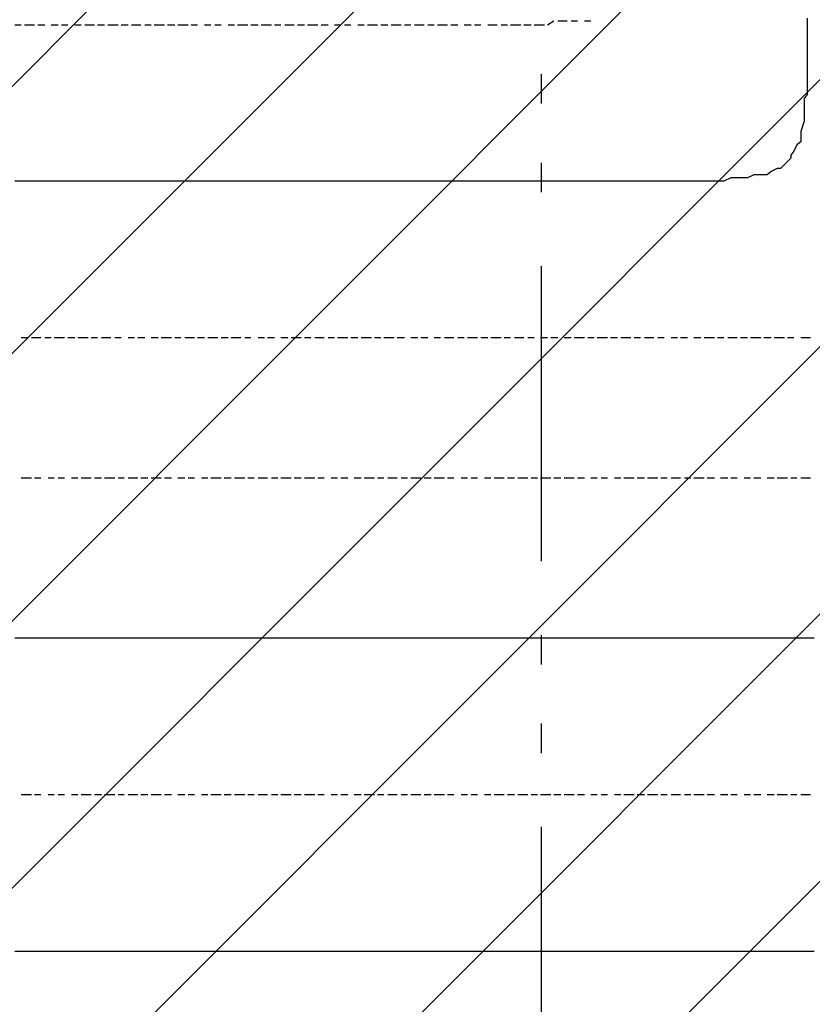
# Model space of a CAD drawing. Extents: x 997 to 109698, y 921 to 94021.
# Tile 624 of 656: x 31035 to 32042, y 48772 to 50023. Entities that reach past the tile are written whole.
import ezdxf

# ---------------------------------------------------------------- set-up
doc = ezdxf.new("R2010")
doc.units = 0
doc.header["$MEASUREMENT"] = 0
for name, color, linetype in [('12', 7, 'CONTINUOUS'), ('28', 7, 'CONTINUOUS'), ('40', 7, 'CONTINUOUS')]:
    doc.layers.add(name, color=color, linetype=linetype)

msp = doc.modelspace()

# ---------------------------------------------------------------- linework, layer by layer
at = {"layer": '12', "color": 1}
for p, q in [((31036.630503, 50015.563401), (31028.630503, 50015.563401)), ((31053.630503, 50015.563401), (31040.630503, 50015.563401)), ((31066.630503, 50015.563401), (31057.630503, 50015.563401)), ((31083.630503, 50015.563401), (31074.630503, 50015.563401)), ((31095.630503, 50015.563401), (31087.630503, 50015.563401)), ((31112.630503, 50015.563401), (31104.630503, 50015.563401)), ((31129.630503, 50015.563401), (31117.630503, 50015.563401)), ((31142.630503, 50015.563401), (31133.630503, 50015.563401)), ((31159.630503, 50015.563401), (31146.630503, 50015.563401)), ((31172.630503, 50015.563401), (31163.630503, 50015.563401)), ((31188.630503, 50015.563401), (31176.630503, 50015.563401)), ((31201.630503, 50015.563401), (31193.630503, 50015.563401)), ((31218.630503, 50015.563401), (31205.630503, 50015.563401)), ((31231.630503, 50015.563401), (31222.630503, 50015.563401)), ((31248.630503, 50015.563401), (31235.630503, 50015.563401)), ((31260.630503, 50015.563401), (31252.630503, 50015.563401)), ((31277.630503, 50015.563401), (31269.630503, 50015.563401)), ((31290.630503, 50015.563401), (31282.630503, 50015.563401)), ((31307.630503, 50015.563401), (31299.630503, 50015.563401)), ((31324.630503, 50015.563401), (31311.630503, 50015.563401)), ((31337.630503, 50015.563401), (31328.630503, 50015.563401)), ((31354.630503, 50015.563401), (31341.630503, 50015.563401)), ((31366.630503, 50015.563401), (31358.630503, 50015.563401)), ((31383.630503, 50015.563401), (31371.630503, 50015.563401)), ((31396.630503, 50015.563401), (31387.630503, 50015.563401)), ((31413.630503, 50015.563401), (31400.630503, 50015.563401)), ((31426.630503, 50015.563401), (31417.630503, 50015.563401)), ((31442.630503, 50015.563401), (31434.630503, 50015.563401)), ((31455.630503, 50015.563401), (31447.630503, 50015.563401)), ((31472.630503, 50015.563401), (31464.630503, 50015.563401)), ((31489.630503, 50015.563401), (31476.630503, 50015.563401)), ((31502.630503, 50015.563401), (31493.630503, 50015.563401)), ((31519.630503, 50015.563401), (31506.630503, 50015.563401)), ((31531.630503, 50015.563401), (31523.630503, 50015.563401)), ((31548.630503, 50015.563401), (31536.630503, 50015.563401)), ((31561.630503, 50015.563401), (31553.630503, 50015.563401)), ((31578.630503, 50015.563401), (31565.630503, 50015.563401)), ((31591.630503, 50015.563401), (31582.630503, 50015.563401)), ((31608.630503, 50015.563401), (31599.630503, 50015.563401)), ((31620.630503, 50015.563401), (31612.630503, 50015.563401)), ((31633.630503, 50015.563401), (31629.630503, 50015.563401)), ((31641.630503, 50015.563401), (31633.630503, 50015.563401)), ((31654.630503, 50015.563401), (31646.630503, 50015.563401)), ((31671.630503, 50015.563401), (31658.630503, 50015.563401)), ((31684.630503, 50015.563401), (31675.630503, 50015.563401)), ((31701.630503, 50015.563401), (31688.630503, 50015.563401)), ((31713.630503, 50020.563401), (31705.630503, 50015.563401)), ((31730.630503, 50020.563401), (31718.630503, 50020.563401)), ((31743.630503, 50020.563401), (31735.630503, 50020.563401)), ((31760.630503, 50020.563401), (31752.630503, 50020.563401)), ((31045.630503, 49618.563401), (31036.630503, 49618.563401)), ((31061.630503, 49618.563401), (31049.630503, 49618.563401)), ((31074.630503, 49618.563401), (31066.630503, 49618.563401)), ((31091.630503, 49618.563401), (31078.630503, 49618.563401)), ((31104.630503, 49618.563401), (31095.630503, 49618.563401)), ((31121.630503, 49618.563401), (31108.630503, 49618.563401)), ((31133.630503, 49618.563401), (31125.630503, 49618.563401)), ((31150.630503, 49618.563401), (31138.630503, 49618.563401)), ((31163.630503, 49618.563401), (31155.630503, 49618.563401)), ((31180.630503, 49618.563401), (31172.630503, 49618.563401)), ((31193.630503, 49618.563401), (31184.630503, 49618.563401)), ((31210.630503, 49618.563401), (31201.630503, 49618.563401)), ((31227.630503, 49618.563401), (31214.630503, 49618.563401)), ((31239.630503, 49618.563401), (31231.630503, 49618.563401)), ((31256.630503, 49618.563401), (31244.630503, 49618.563401)), ((31269.630503, 49618.563401), (31260.630503, 49618.563401)), ((31286.630503, 49618.563401), (31273.630503, 49618.563401)), ((31299.630503, 49618.563401), (31290.630503, 49618.563401)), ((31315.630503, 49618.563401), (31303.630503, 49618.563401)), ((31328.630503, 49618.563401), (31320.630503, 49618.563401)), ((31345.630503, 49618.563401), (31337.630503, 49618.563401)), ((31358.630503, 49618.563401), (31349.630503, 49618.563401)), ((31375.630503, 49618.563401), (31366.630503, 49618.563401)), ((31392.630503, 49618.563401), (31379.630503, 49618.563401)), ((31404.630503, 49618.563401), (31396.630503, 49618.563401)), ((31421.630503, 49618.563401), (31409.630503, 49618.563401)), ((31434.630503, 49618.563401), (31426.630503, 49618.563401)), ((31451.630503, 49618.563401), (31438.630503, 49618.563401)), ((31464.630503, 49618.563401), (31455.630503, 49618.563401)), ((31481.630503, 49618.563401), (31468.630503, 49618.563401)), ((31493.630503, 49618.563401), (31485.630503, 49618.563401)), ((31510.630503, 49618.563401), (31497.630503, 49618.563401)), ((31523.630503, 49618.563401), (31514.630503, 49618.563401)), ((31540.630503, 49618.563401), (31531.630503, 49618.563401)), ((31553.630503, 49618.563401), (31544.630503, 49618.563401)), ((31569.630503, 49618.563401), (31561.630503, 49618.563401)), ((31586.630503, 49618.563401), (31574.630503, 49618.563401)), ((31599.630503, 49618.563401), (31591.630503, 49618.563401)), ((31616.630503, 49618.563401), (31603.630503, 49618.563401)), ((31629.630503, 49618.563401), (31620.630503, 49618.563401)), ((31646.630503, 49618.563401), (31633.630503, 49618.563401)), ((31658.630503, 49618.563401), (31650.630503, 49618.563401)), ((31675.630503, 49618.563401), (31663.630503, 49618.563401)), ((31688.630503, 49618.563401), (31680.630503, 49618.563401)), ((31705.630503, 49618.563401), (31696.630503, 49618.563401)), ((31718.630503, 49618.563401), (31709.630503, 49618.563401)), ((31735.630503, 49618.563401), (31726.630503, 49618.563401)), ((31752.630503, 49618.563401), (31739.630503, 49618.563401)), ((31764.630503, 49618.563401), (31756.630503, 49618.563401)), ((31781.630503, 49618.563401), (31768.630503, 49618.563401)), ((31794.630503, 49618.563401), (31785.630503, 49618.563401)), ((31811.630503, 49618.563401), (31798.630503, 49618.563401)), ((31823.630503, 49618.563401), (31815.630503, 49618.563401)), ((31840.630503, 49618.563401), (31828.630503, 49618.563401)), ((31853.630503, 49618.563401), (31845.630503, 49618.563401)), ((31870.630503, 49618.563401), (31862.630503, 49618.563401)), ((31883.630503, 49618.563401), (31874.630503, 49618.563401)), ((31900.630503, 49618.563401), (31891.630503, 49618.563401)), ((31917.630503, 49618.563401), (31904.630503, 49618.563401)), ((31929.630503, 49618.563401), (31921.630503, 49618.563401)), ((31946.630503, 49618.563401), (31934.630503, 49618.563401)), ((31959.630503, 49618.563401), (31950.630503, 49618.563401)), ((31976.630503, 49618.563401), (31963.630503, 49618.563401)), ((31989.630503, 49618.563401), (31980.630503, 49618.563401)), ((32006.630503, 49618.563401), (31993.630503, 49618.563401)), ((32018.630503, 49618.563401), (32010.630503, 49618.563401)), ((32035.630503, 49618.563401), (32027.630503, 49618.563401)), ((32039.630503, 49618.563401), (32035.630503, 49618.563401)), ((31036.630503, 49440.563401), (31049.630503, 49440.563401)), ((31053.630503, 49440.563401), (31061.630503, 49440.563401)), ((31070.630503, 49440.563401), (31078.630503, 49440.563401)), ((31083.630503, 49440.563401), (31091.630503, 49440.563401)), ((31100.630503, 49440.563401), (31108.630503, 49440.563401)), ((31112.630503, 49440.563401), (31125.630503, 49440.563401)), ((31129.630503, 49440.563401), (31138.630503, 49440.563401)), ((31142.630503, 49440.563401), (31155.630503, 49440.563401)), ((31159.630503, 49440.563401), (31167.630503, 49440.563401)), ((31172.630503, 49440.563401), (31184.630503, 49440.563401)), ((31188.630503, 49440.563401), (31197.630503, 49440.563401)), ((31201.630503, 49440.563401), (31214.630503, 49440.563401)), ((31218.630503, 49440.563401), (31227.630503, 49440.563401)), ((31235.630503, 49440.563401), (31244.630503, 49440.563401)), ((31248.630503, 49440.563401), (31256.630503, 49440.563401)), ((31265.630503, 49440.563401), (31273.630503, 49440.563401)), ((31277.630503, 49440.563401), (31290.630503, 49440.563401)), ((31294.630503, 49440.563401), (31303.630503, 49440.563401)), ((31307.630503, 49440.563401), (31320.630503, 49440.563401)), ((31324.630503, 49440.563401), (31332.630503, 49440.563401)), ((31337.630503, 49440.563401), (31349.630503, 49440.563401)), ((31354.630503, 49440.563401), (31362.630503, 49440.563401)), ((31366.630503, 49440.563401), (31379.630503, 49440.563401)), ((31383.630503, 49440.563401), (31392.630503, 49440.563401)), ((31396.630503, 49440.563401), (31409.630503, 49440.563401)), ((31413.630503, 49440.563401), (31421.630503, 49440.563401)), ((31430.630503, 49440.563401), (31438.630503, 49440.563401)), ((31442.630503, 49440.563401), (31451.630503, 49440.563401)), ((31459.630503, 49440.563401), (31468.630503, 49440.563401)), ((31472.630503, 49440.563401), (31485.630503, 49440.563401)), ((31489.630503, 49440.563401), (31497.630503, 49440.563401)), ((31502.630503, 49440.563401), (31514.630503, 49440.563401)), ((31519.630503, 49440.563401), (31527.630503, 49440.563401)), ((31531.630503, 49440.563401), (31544.630503, 49440.563401)), ((31548.630503, 49440.563401), (31557.630503, 49440.563401)), ((31561.630503, 49440.563401), (31574.630503, 49440.563401)), ((31578.630503, 49440.563401), (31586.630503, 49440.563401)), ((31595.630503, 49440.563401), (31603.630503, 49440.563401)), ((31608.630503, 49440.563401), (31616.630503, 49440.563401)), ((31625.630503, 49440.563401), (31633.630503, 49440.563401)), ((31637.630503, 49440.563401), (31650.630503, 49440.563401)), ((31654.630503, 49440.563401), (31663.630503, 49440.563401)), ((31667.630503, 49440.563401), (31680.630503, 49440.563401)), ((31684.630503, 49440.563401), (31692.630503, 49440.563401)), ((31696.630503, 49440.563401), (31709.630503, 49440.563401)), ((31713.630503, 49440.563401), (31722.630503, 49440.563401)), ((31726.630503, 49440.563401), (31739.630503, 49440.563401)), ((31743.630503, 49440.563401), (31752.630503, 49440.563401)), ((31760.630503, 49440.563401), (31768.630503, 49440.563401)), ((31773.630503, 49440.563401), (31781.630503, 49440.563401)), ((31790.630503, 49440.563401), (31798.630503, 49440.563401)), ((31802.630503, 49440.563401), (31815.630503, 49440.563401)), ((31819.630503, 49440.563401), (31828.630503, 49440.563401)), ((31832.630503, 49440.563401), (31845.630503, 49440.563401)), ((31849.630503, 49440.563401), (31857.630503, 49440.563401)), ((31862.630503, 49440.563401), (31874.630503, 49440.563401)), ((31879.630503, 49440.563401), (31887.630503, 49440.563401)), ((31891.630503, 49440.563401), (31904.630503, 49440.563401)), ((31908.630503, 49440.563401), (31917.630503, 49440.563401)), ((31925.630503, 49440.563401), (31934.630503, 49440.563401)), ((31938.630503, 49440.563401), (31946.630503, 49440.563401)), ((31955.630503, 49440.563401), (31963.630503, 49440.563401)), ((31967.630503, 49440.563401), (31976.630503, 49440.563401)), ((31984.630503, 49440.563401), (31993.630503, 49440.563401)), ((31997.630503, 49440.563401), (32010.630503, 49440.563401)), ((32014.630503, 49440.563401), (32022.630503, 49440.563401)), ((32027.630503, 49440.563401), (32039.630503, 49440.563401)), ((31036.630503, 49038.563401), (31049.630503, 49038.563401)), ((31053.630503, 49038.563401), (31061.630503, 49038.563401)), ((31070.630503, 49038.563401), (31078.630503, 49038.563401)), ((31083.630503, 49038.563401), (31091.630503, 49038.563401)), ((31100.630503, 49038.563401), (31108.630503, 49038.563401)), ((31112.630503, 49038.563401), (31125.630503, 49038.563401)), ((31129.630503, 49038.563401), (31138.630503, 49038.563401)), ((31142.630503, 49038.563401), (31155.630503, 49038.563401)), ((31159.630503, 49038.563401), (31167.630503, 49038.563401)), ((31172.630503, 49038.563401), (31184.630503, 49038.563401)), ((31188.630503, 49038.563401), (31197.630503, 49038.563401)), ((31201.630503, 49038.563401), (31214.630503, 49038.563401)), ((31218.630503, 49038.563401), (31227.630503, 49038.563401)), ((31235.630503, 49038.563401), (31244.630503, 49038.563401)), ((31248.630503, 49038.563401), (31256.630503, 49038.563401)), ((31265.630503, 49038.563401), (31273.630503, 49038.563401)), ((31277.630503, 49038.563401), (31290.630503, 49038.563401)), ((31294.630503, 49038.563401), (31303.630503, 49038.563401)), ((31307.630503, 49038.563401), (31320.630503, 49038.563401)), ((31324.630503, 49038.563401), (31332.630503, 49038.563401)), ((31337.630503, 49038.563401), (31349.630503, 49038.563401)), ((31354.630503, 49038.563401), (31362.630503, 49038.563401)), ((31366.630503, 49038.563401), (31379.630503, 49038.563401)), ((31383.630503, 49038.563401), (31392.630503, 49038.563401)), ((31396.630503, 49038.563401), (31409.630503, 49038.563401)), ((31413.630503, 49038.563401), (31421.630503, 49038.563401)), ((31430.630503, 49038.563401), (31438.630503, 49038.563401)), ((31442.630503, 49038.563401), (31451.630503, 49038.563401)), ((31459.630503, 49038.563401), (31468.630503, 49038.563401)), ((31472.630503, 49038.563401), (31485.630503, 49038.563401)), ((31489.630503, 49038.563401), (31497.630503, 49038.563401)), ((31502.630503, 49038.563401), (31514.630503, 49038.563401)), ((31519.630503, 49038.563401), (31527.630503, 49038.563401)), ((31531.630503, 49038.563401), (31544.630503, 49038.563401)), ((31548.630503, 49038.563401), (31557.630503, 49038.563401)), ((31561.630503, 49038.563401), (31574.630503, 49038.563401)), ((31578.630503, 49038.563401), (31586.630503, 49038.563401)), ((31595.630503, 49038.563401), (31603.630503, 49038.563401)), ((31608.630503, 49038.563401), (31616.630503, 49038.563401)), ((31625.630503, 49038.563401), (31633.630503, 49038.563401)), ((31637.630503, 49038.563401), (31650.630503, 49038.563401)), ((31654.630503, 49038.563401), (31663.630503, 49038.563401)), ((31667.630503, 49038.563401), (31680.630503, 49038.563401)), ((31684.630503, 49038.563401), (31692.630503, 49038.563401)), ((31696.630503, 49038.563401), (31709.630503, 49038.563401)), ((31713.630503, 49038.563401), (31722.630503, 49038.563401)), ((31726.630503, 49038.563401), (31739.630503, 49038.563401)), ((31743.630503, 49038.563401), (31752.630503, 49038.563401)), ((31760.630503, 49038.563401), (31768.630503, 49038.563401)), ((31773.630503, 49038.563401), (31781.630503, 49038.563401)), ((31790.630503, 49038.563401), (31798.630503, 49038.563401)), ((31802.630503, 49038.563401), (31815.630503, 49038.563401)), ((31819.630503, 49038.563401), (31828.630503, 49038.563401)), ((31832.630503, 49038.563401), (31845.630503, 49038.563401)), ((31849.630503, 49038.563401), (31857.630503, 49038.563401)), ((31862.630503, 49038.563401), (31874.630503, 49038.563401)), ((31879.630503, 49038.563401), (31887.630503, 49038.563401)), ((31891.630503, 49038.563401), (31904.630503, 49038.563401)), ((31908.630503, 49038.563401), (31917.630503, 49038.563401)), ((31925.630503, 49038.563401), (31934.630503, 49038.563401)), ((31938.630503, 49038.563401), (31946.630503, 49038.563401)), ((31955.630503, 49038.563401), (31963.630503, 49038.563401)), ((31967.630503, 49038.563401), (31976.630503, 49038.563401)), ((31984.630503, 49038.563401), (31993.630503, 49038.563401)), ((31997.630503, 49038.563401), (32010.630503, 49038.563401)), ((32014.630503, 49038.563401), (32022.630503, 49038.563401)), ((32027.630503, 49038.563401), (32039.630503, 49038.563401))]:
    msp.add_line(p, q, dxfattribs=at)
at = {"layer": '12', "color": 5}
for p, q in [((32035.630503, 50024.563401), (32035.630503, 50015.563401)), ((32035.630503, 50015.563401), (32035.630503, 50011.563401)), ((32035.630503, 50011.563401), (32035.630503, 50003.563401)), ((32035.630503, 50003.563401), (32035.630503, 49990.563401)), ((32035.630503, 49990.563401), (32035.630503, 49982.563401)), ((32035.630503, 49982.563401), (32035.630503, 49973.563401)), ((32035.630503, 49973.563401), (32035.630503, 49961.563401)), ((32035.630503, 49961.563401), (32035.630503, 49952.563401)), ((32035.630503, 49952.563401), (32035.630503, 49944.563401)), ((32035.630503, 49944.563401), (32035.630503, 49931.563401)), ((32031.630503, 49922.563401), (32031.630503, 49910.563401)), ((32031.630503, 49910.563401), (32031.630503, 49901.563401)), ((32031.630503, 49901.563401), (32031.630503, 49893.563401)), ((32031.630503, 49893.563401), (32027.630503, 49880.563401)), ((32027.630503, 49880.563401), (32027.630503, 49872.563401)), ((32022.630503, 49863.563401), (32018.630503, 49855.563401)), ((32014.630503, 49846.563401), (32006.630503, 49838.563401)), ((31967.630503, 49825.563401), (31959.630503, 49821.563401)), ((31980.630503, 49825.563401), (31967.630503, 49825.563401)), ((31997.630503, 49833.563401), (31989.630503, 49829.563401)), ((31040.630503, 49817.563401), (31028.630503, 49817.563401)), ((31049.630503, 49817.563401), (31040.630503, 49817.563401)), ((31061.630503, 49817.563401), (31049.630503, 49817.563401)), ((31070.630503, 49817.563401), (31061.630503, 49817.563401)), ((31078.630503, 49817.563401), (31070.630503, 49817.563401)), ((31091.630503, 49817.563401), (31078.630503, 49817.563401)), ((31100.630503, 49817.563401), (31091.630503, 49817.563401)), ((31108.630503, 49817.563401), (31100.630503, 49817.563401)), ((31121.630503, 49817.563401), (31108.630503, 49817.563401)), ((31129.630503, 49817.563401), (31121.630503, 49817.563401)), ((31138.630503, 49817.563401), (31129.630503, 49817.563401)), ((31150.630503, 49817.563401), (31138.630503, 49817.563401)), ((31159.630503, 49817.563401), (31150.630503, 49817.563401)), ((31172.630503, 49817.563401), (31159.630503, 49817.563401)), ((31180.630503, 49817.563401), (31172.630503, 49817.563401)), ((31188.630503, 49817.563401), (31180.630503, 49817.563401)), ((31201.630503, 49817.563401), (31188.630503, 49817.563401)), ((31210.630503, 49817.563401), (31201.630503, 49817.563401)), ((31218.630503, 49817.563401), (31210.630503, 49817.563401)), ((31231.630503, 49817.563401), (31218.630503, 49817.563401)), ((31239.630503, 49817.563401), (31231.630503, 49817.563401)), ((31248.630503, 49817.563401), (31239.630503, 49817.563401)), ((31260.630503, 49817.563401), (31248.630503, 49817.563401)), ((31269.630503, 49817.563401), (31260.630503, 49817.563401)), ((31282.630503, 49817.563401), (31269.630503, 49817.563401)), ((31290.630503, 49817.563401), (31282.630503, 49817.563401)), ((31299.630503, 49817.563401), (31290.630503, 49817.563401)), ((31311.630503, 49817.563401), (31299.630503, 49817.563401)), ((31320.630503, 49817.563401), (31311.630503, 49817.563401)), ((31328.630503, 49817.563401), (31320.630503, 49817.563401)), ((31341.630503, 49817.563401), (31328.630503, 49817.563401)), ((31349.630503, 49817.563401), (31341.630503, 49817.563401)), ((31358.630503, 49817.563401), (31349.630503, 49817.563401)), ((31371.630503, 49817.563401), (31358.630503, 49817.563401)), ((31379.630503, 49817.563401), (31371.630503, 49817.563401)), ((31392.630503, 49817.563401), (31379.630503, 49817.563401)), ((31400.630503, 49817.563401), (31392.630503, 49817.563401)), ((31409.630503, 49817.563401), (31400.630503, 49817.563401)), ((31421.630503, 49817.563401), (31409.630503, 49817.563401)), ((31430.630503, 49817.563401), (31421.630503, 49817.563401)), ((31438.630503, 49817.563401), (31430.630503, 49817.563401)), ((31451.630503, 49817.563401), (31438.630503, 49817.563401)), ((31459.630503, 49817.563401), (31451.630503, 49817.563401)), ((31468.630503, 49817.563401), (31459.630503, 49817.563401)), ((31481.630503, 49817.563401), (31468.630503, 49817.563401)), ((31489.630503, 49817.563401), (31481.630503, 49817.563401)), ((31497.630503, 49817.563401), (31489.630503, 49817.563401)), ((31510.630503, 49817.563401), (31497.630503, 49817.563401)), ((31519.630503, 49817.563401), (31510.630503, 49817.563401)), ((31531.630503, 49817.563401), (31519.630503, 49817.563401)), ((31540.630503, 49817.563401), (31531.630503, 49817.563401)), ((31548.630503, 49817.563401), (31540.630503, 49817.563401)), ((31561.630503, 49817.563401), (31548.630503, 49817.563401)), ((31569.630503, 49817.563401), (31561.630503, 49817.563401)), ((31578.630503, 49817.563401), (31569.630503, 49817.563401)), ((31591.630503, 49817.563401), (31578.630503, 49817.563401)), ((31599.630503, 49817.563401), (31591.630503, 49817.563401)), ((31608.630503, 49817.563401), (31599.630503, 49817.563401)), ((31620.630503, 49817.563401), (31608.630503, 49817.563401)), ((31629.630503, 49817.563401), (31620.630503, 49817.563401)), ((31641.630503, 49817.563401), (31629.630503, 49817.563401)), ((31650.630503, 49817.563401), (31641.630503, 49817.563401)), ((31658.630503, 49817.563401), (31650.630503, 49817.563401)), ((31671.630503, 49817.563401), (31658.630503, 49817.563401)), ((31680.630503, 49817.563401), (31671.630503, 49817.563401)), ((31688.630503, 49817.563401), (31680.630503, 49817.563401)), ((31701.630503, 49817.563401), (31688.630503, 49817.563401)), ((31709.630503, 49817.563401), (31701.630503, 49817.563401)), ((31718.630503, 49817.563401), (31709.630503, 49817.563401)), ((31730.630503, 49817.563401), (31718.630503, 49817.563401)), ((31739.630503, 49817.563401), (31730.630503, 49817.563401)), ((31752.630503, 49817.563401), (31739.630503, 49817.563401)), ((31760.630503, 49817.563401), (31752.630503, 49817.563401)), ((31768.630503, 49817.563401), (31760.630503, 49817.563401)), ((31781.630503, 49817.563401), (31768.630503, 49817.563401)), ((31790.630503, 49817.563401), (31781.630503, 49817.563401)), ((31798.630503, 49817.563401), (31790.630503, 49817.563401)), ((31811.630503, 49817.563401), (31798.630503, 49817.563401)), ((31819.630503, 49817.563401), (31811.630503, 49817.563401)), ((31828.630503, 49817.563401), (31819.630503, 49817.563401)), ((31836.630503, 49817.563401), (31828.630503, 49817.563401)), ((31840.630503, 49817.563401), (31836.630503, 49817.563401)), ((31849.630503, 49817.563401), (31840.630503, 49817.563401)), ((31862.630503, 49817.563401), (31849.630503, 49817.563401)), ((31870.630503, 49817.563401), (31862.630503, 49817.563401)), ((31879.630503, 49817.563401), (31870.630503, 49817.563401)), ((31891.630503, 49817.563401), (31879.630503, 49817.563401)), ((31900.630503, 49817.563401), (31891.630503, 49817.563401)), ((31908.630503, 49817.563401), (31900.630503, 49817.563401)), ((31921.630503, 49817.563401), (31908.630503, 49817.563401)), ((31929.630503, 49817.563401), (31921.630503, 49817.563401)), ((31938.630503, 49821.563401), (31929.630503, 49817.563401)), ((31950.630503, 49821.563401), (31938.630503, 49821.563401)), ((31959.630503, 49821.563401), (31950.630503, 49821.563401)), ((31028.630503, 49237.563401), (31036.630503, 49237.563401)), ((31036.630503, 49237.563401), (31045.630503, 49237.563401)), ((31045.630503, 49237.563401), (31057.630503, 49237.563401)), ((31057.630503, 49237.563401), (31066.630503, 49237.563401)), ((31066.630503, 49237.563401), (31074.630503, 49237.563401)), ((31074.630503, 49237.563401), (31087.630503, 49237.563401)), ((31087.630503, 49237.563401), (31095.630503, 49237.563401)), ((31095.630503, 49237.563401), (31104.630503, 49237.563401)), ((31104.630503, 49237.563401), (31117.630503, 49237.563401)), ((31117.630503, 49237.563401), (31125.630503, 49237.563401)), ((31125.630503, 49237.563401), (31133.630503, 49237.563401)), ((31133.630503, 49237.563401), (31146.630503, 49237.563401)), ((31146.630503, 49237.563401), (31155.630503, 49237.563401)), ((31155.630503, 49237.563401), (31167.630503, 49237.563401)), ((31167.630503, 49237.563401), (31176.630503, 49237.563401)), ((31176.630503, 49237.563401), (31184.630503, 49237.563401)), ((31184.630503, 49237.563401), (31197.630503, 49237.563401)), ((31197.630503, 49237.563401), (31205.630503, 49237.563401)), ((31205.630503, 49237.563401), (31214.630503, 49237.563401)), ((31214.630503, 49237.563401), (31227.630503, 49237.563401)), ((31227.630503, 49237.563401), (31235.630503, 49237.563401)), ((31235.630503, 49237.563401), (31244.630503, 49237.563401)), ((31244.630503, 49237.563401), (31256.630503, 49237.563401)), ((31256.630503, 49237.563401), (31265.630503, 49237.563401)), ((31265.630503, 49237.563401), (31277.630503, 49237.563401)), ((31277.630503, 49237.563401), (31286.630503, 49237.563401)), ((31286.630503, 49237.563401), (31294.630503, 49237.563401)), ((31294.630503, 49237.563401), (31307.630503, 49237.563401)), ((31307.630503, 49237.563401), (31315.630503, 49237.563401)), ((31315.630503, 49237.563401), (31324.630503, 49237.563401)), ((31324.630503, 49237.563401), (31337.630503, 49237.563401)), ((31337.630503, 49237.563401), (31345.630503, 49237.563401)), ((31345.630503, 49237.563401), (31354.630503, 49237.563401)), ((31354.630503, 49237.563401), (31366.630503, 49237.563401)), ((31366.630503, 49237.563401), (31375.630503, 49237.563401)), ((31375.630503, 49237.563401), (31387.630503, 49237.563401)), ((31387.630503, 49237.563401), (31396.630503, 49237.563401)), ((31396.630503, 49237.563401), (31404.630503, 49237.563401)), ((31404.630503, 49237.563401), (31417.630503, 49237.563401)), ((31417.630503, 49237.563401), (31426.630503, 49237.563401)), ((31426.630503, 49237.563401), (31434.630503, 49237.563401)), ((31434.630503, 49237.563401), (31447.630503, 49237.563401)), ((31447.630503, 49237.563401), (31455.630503, 49237.563401)), ((31455.630503, 49237.563401), (31464.630503, 49237.563401)), ((31464.630503, 49237.563401), (31476.630503, 49237.563401)), ((31476.630503, 49237.563401), (31485.630503, 49237.563401)), ((31485.630503, 49237.563401), (31497.630503, 49237.563401)), ((31497.630503, 49237.563401), (31506.630503, 49237.563401)), ((31506.630503, 49237.563401), (31514.630503, 49237.563401)), ((31514.630503, 49237.563401), (31527.630503, 49237.563401)), ((31527.630503, 49237.563401), (31536.630503, 49237.563401)), ((31536.630503, 49237.563401), (31544.630503, 49237.563401)), ((31544.630503, 49237.563401), (31557.630503, 49237.563401)), ((31557.630503, 49237.563401), (31565.630503, 49237.563401)), ((31565.630503, 49237.563401), (31574.630503, 49237.563401)), ((31574.630503, 49237.563401), (31586.630503, 49237.563401)), ((31586.630503, 49237.563401), (31595.630503, 49237.563401)), ((31595.630503, 49237.563401), (31608.630503, 49237.563401)), ((31608.630503, 49237.563401), (31616.630503, 49237.563401)), ((31616.630503, 49237.563401), (31625.630503, 49237.563401)), ((31625.630503, 49237.563401), (31637.630503, 49237.563401)), ((31637.630503, 49237.563401), (31646.630503, 49237.563401)), ((31646.630503, 49237.563401), (31654.630503, 49237.563401)), ((31654.630503, 49237.563401), (31667.630503, 49237.563401)), ((31667.630503, 49237.563401), (31675.630503, 49237.563401)), ((31675.630503, 49237.563401), (31684.630503, 49237.563401)), ((31684.630503, 49237.563401), (31696.630503, 49237.563401)), ((31696.630503, 49237.563401), (31705.630503, 49237.563401)), ((31705.630503, 49237.563401), (31713.630503, 49237.563401)), ((31713.630503, 49237.563401), (31726.630503, 49237.563401)), ((31726.630503, 49237.563401), (31735.630503, 49237.563401)), ((31735.630503, 49237.563401), (31747.630503, 49237.563401)), ((31747.630503, 49237.563401), (31756.630503, 49237.563401)), ((31756.630503, 49237.563401), (31764.630503, 49237.563401)), ((31764.630503, 49237.563401), (31777.630503, 49237.563401)), ((31777.630503, 49237.563401), (31785.630503, 49237.563401)), ((31785.630503, 49237.563401), (31794.630503, 49237.563401)), ((31794.630503, 49237.563401), (31807.630503, 49237.563401)), ((31807.630503, 49237.563401), (31815.630503, 49237.563401)), ((31815.630503, 49237.563401), (31823.630503, 49237.563401)), ((31823.630503, 49237.563401), (31836.630503, 49237.563401)), ((31836.630503, 49237.563401), (31845.630503, 49237.563401)), ((31845.630503, 49237.563401), (31857.630503, 49237.563401)), ((31857.630503, 49237.563401), (31866.630503, 49237.563401)), ((31866.630503, 49237.563401), (31874.630503, 49237.563401)), ((31874.630503, 49237.563401), (31887.630503, 49237.563401)), ((31887.630503, 49237.563401), (31895.630503, 49237.563401)), ((31895.630503, 49237.563401), (31904.630503, 49237.563401)), ((31904.630503, 49237.563401), (31917.630503, 49237.563401)), ((31917.630503, 49237.563401), (31925.630503, 49237.563401)), ((31925.630503, 49237.563401), (31934.630503, 49237.563401)), ((31934.630503, 49237.563401), (31946.630503, 49237.563401)), ((31946.630503, 49237.563401), (31955.630503, 49237.563401)), ((31955.630503, 49237.563401), (31967.630503, 49237.563401)), ((31967.630503, 49237.563401), (31976.630503, 49237.563401)), ((31976.630503, 49237.563401), (31984.630503, 49237.563401)), ((31984.630503, 49237.563401), (31997.630503, 49237.563401)), ((31997.630503, 49237.563401), (32006.630503, 49237.563401)), ((32006.630503, 49237.563401), (32014.630503, 49237.563401)), ((32014.630503, 49237.563401), (32027.630503, 49237.563401)), ((32027.630503, 49237.563401), (32035.630503, 49237.563401)), ((32035.630503, 49237.563401), (32044.630503, 49237.563401)), ((31028.630503, 48839.563401), (31036.630503, 48839.563401)), ((31036.630503, 48839.563401), (31045.630503, 48839.563401)), ((31045.630503, 48839.563401), (31057.630503, 48839.563401)), ((31057.630503, 48839.563401), (31066.630503, 48839.563401)), ((31066.630503, 48839.563401), (31074.630503, 48839.563401)), ((31074.630503, 48839.563401), (31087.630503, 48839.563401)), ((31087.630503, 48839.563401), (31095.630503, 48839.563401)), ((31095.630503, 48839.563401), (31104.630503, 48839.563401)), ((31104.630503, 48839.563401), (31117.630503, 48839.563401)), ((31117.630503, 48839.563401), (31125.630503, 48839.563401)), ((31125.630503, 48839.563401), (31133.630503, 48839.563401)), ((31133.630503, 48839.563401), (31146.630503, 48839.563401)), ((31146.630503, 48839.563401), (31155.630503, 48839.563401)), ((31155.630503, 48839.563401), (31167.630503, 48839.563401)), ((31167.630503, 48839.563401), (31176.630503, 48839.563401)), ((31176.630503, 48839.563401), (31184.630503, 48839.563401)), ((31184.630503, 48839.563401), (31197.630503, 48839.563401)), ((31197.630503, 48839.563401), (31205.630503, 48839.563401)), ((31205.630503, 48839.563401), (31214.630503, 48839.563401)), ((31214.630503, 48839.563401), (31227.630503, 48839.563401)), ((31227.630503, 48839.563401), (31235.630503, 48839.563401)), ((31235.630503, 48839.563401), (31244.630503, 48839.563401)), ((31244.630503, 48839.563401), (31256.630503, 48839.563401)), ((31256.630503, 48839.563401), (31265.630503, 48839.563401)), ((31265.630503, 48839.563401), (31277.630503, 48839.563401)), ((31277.630503, 48839.563401), (31286.630503, 48839.563401)), ((31286.630503, 48839.563401), (31294.630503, 48839.563401)), ((31294.630503, 48839.563401), (31307.630503, 48839.563401)), ((31307.630503, 48839.563401), (31315.630503, 48839.563401)), ((31315.630503, 48839.563401), (31324.630503, 48839.563401)), ((31324.630503, 48839.563401), (31337.630503, 48839.563401)), ((31337.630503, 48839.563401), (31345.630503, 48839.563401)), ((31345.630503, 48839.563401), (31354.630503, 48839.563401)), ((31354.630503, 48839.563401), (31366.630503, 48839.563401)), ((31366.630503, 48839.563401), (31375.630503, 48839.563401)), ((31375.630503, 48839.563401), (31387.630503, 48839.563401)), ((31387.630503, 48839.563401), (31396.630503, 48839.563401)), ((31396.630503, 48839.563401), (31404.630503, 48839.563401)), ((31404.630503, 48839.563401), (31417.630503, 48839.563401)), ((31417.630503, 48839.563401), (31426.630503, 48839.563401)), ((31426.630503, 48839.563401), (31434.630503, 48839.563401)), ((31434.630503, 48839.563401), (31447.630503, 48839.563401)), ((31447.630503, 48839.563401), (31455.630503, 48839.563401)), ((31455.630503, 48839.563401), (31464.630503, 48839.563401)), ((31464.630503, 48839.563401), (31476.630503, 48839.563401)), ((31476.630503, 48839.563401), (31485.630503, 48839.563401)), ((31485.630503, 48839.563401), (31497.630503, 48839.563401)), ((31497.630503, 48839.563401), (31506.630503, 48839.563401)), ((31506.630503, 48839.563401), (31514.630503, 48839.563401)), ((31514.630503, 48839.563401), (31527.630503, 48839.563401)), ((31527.630503, 48839.563401), (31536.630503, 48839.563401)), ((31536.630503, 48839.563401), (31544.630503, 48839.563401)), ((31544.630503, 48839.563401), (31557.630503, 48839.563401)), ((31557.630503, 48839.563401), (31565.630503, 48839.563401)), ((31565.630503, 48839.563401), (31574.630503, 48839.563401)), ((31574.630503, 48839.563401), (31586.630503, 48839.563401)), ((31586.630503, 48839.563401), (31595.630503, 48839.563401)), ((31595.630503, 48839.563401), (31608.630503, 48839.563401)), ((31608.630503, 48839.563401), (31616.630503, 48839.563401)), ((31616.630503, 48839.563401), (31625.630503, 48839.563401)), ((31625.630503, 48839.563401), (31637.630503, 48839.563401)), ((31637.630503, 48839.563401), (31646.630503, 48839.563401)), ((31646.630503, 48839.563401), (31654.630503, 48839.563401)), ((31654.630503, 48839.563401), (31667.630503, 48839.563401)), ((31667.630503, 48839.563401), (31675.630503, 48839.563401)), ((31675.630503, 48839.563401), (31684.630503, 48839.563401)), ((31684.630503, 48839.563401), (31696.630503, 48839.563401)), ((31696.630503, 48839.563401), (31705.630503, 48839.563401)), ((31705.630503, 48839.563401), (31713.630503, 48839.563401)), ((31713.630503, 48839.563401), (31726.630503, 48839.563401)), ((31726.630503, 48839.563401), (31735.630503, 48839.563401)), ((31735.630503, 48839.563401), (31747.630503, 48839.563401)), ((31747.630503, 48839.563401), (31756.630503, 48839.563401)), ((31756.630503, 48839.563401), (31764.630503, 48839.563401)), ((31764.630503, 48839.563401), (31777.630503, 48839.563401)), ((31777.630503, 48839.563401), (31785.630503, 48839.563401)), ((31785.630503, 48839.563401), (31794.630503, 48839.563401)), ((31794.630503, 48839.563401), (31807.630503, 48839.563401)), ((31807.630503, 48839.563401), (31815.630503, 48839.563401)), ((31815.630503, 48839.563401), (31823.630503, 48839.563401)), ((31823.630503, 48839.563401), (31836.630503, 48839.563401)), ((31836.630503, 48839.563401), (31845.630503, 48839.563401)), ((31845.630503, 48839.563401), (31857.630503, 48839.563401)), ((31857.630503, 48839.563401), (31866.630503, 48839.563401)), ((31866.630503, 48839.563401), (31874.630503, 48839.563401)), ((31874.630503, 48839.563401), (31887.630503, 48839.563401)), ((31887.630503, 48839.563401), (31895.630503, 48839.563401)), ((31895.630503, 48839.563401), (31904.630503, 48839.563401)), ((31904.630503, 48839.563401), (31917.630503, 48839.563401)), ((31917.630503, 48839.563401), (31925.630503, 48839.563401)), ((31925.630503, 48839.563401), (31934.630503, 48839.563401)), ((31934.630503, 48839.563401), (31946.630503, 48839.563401)), ((31946.630503, 48839.563401), (31955.630503, 48839.563401)), ((31955.630503, 48839.563401), (31967.630503, 48839.563401)), ((31967.630503, 48839.563401), (31976.630503, 48839.563401)), ((31976.630503, 48839.563401), (31984.630503, 48839.563401)), ((31984.630503, 48839.563401), (31997.630503, 48839.563401)), ((31997.630503, 48839.563401), (32006.630503, 48839.563401)), ((32006.630503, 48839.563401), (32014.630503, 48839.563401)), ((32014.630503, 48839.563401), (32027.630503, 48839.563401)), ((32027.630503, 48839.563401), (32035.630503, 48839.563401)), ((32035.630503, 48839.563401), (32044.630503, 48839.563401))]:
    msp.add_line(p, q, dxfattribs=at)
for points in [[(32035.630503, 49931.563401), (32035.630503, 49927.563401), (32031.630503, 49922.563401)], [(32027.630503, 49872.563401), (32027.630503, 49867.563401), (32022.630503, 49863.563401)], [(32018.630503, 49855.563401), (32014.630503, 49850.563401), (32014.630503, 49846.563401)], [(32006.630503, 49838.563401), (32001.630503, 49833.563401), (31997.630503, 49833.563401)], [(31989.630503, 49829.563401), (31984.630503, 49825.563401), (31980.630503, 49825.563401)]]:
    msp.add_lwpolyline(points, dxfattribs=at)
at = {"layer": '28', "color": 2}
for p, q in [((16457.960907, 35370.953237), (36822.636205, 55735.628536)), ((16797.372162, 35370.953237), (36822.636205, 55396.217281)), ((17136.783417, 35370.953237), (36822.636205, 55056.806026)), ((17476.194672, 35370.953237), (36822.636205, 54717.394771)), ((17815.605927, 35370.953237), (36822.636205, 54377.983516)), ((18155.017182, 35370.953237), (36822.636205, 54038.572261)), ((18494.428437, 35370.953237), (36822.636205, 53699.161006))]:
    msp.add_line(p, q, dxfattribs=at)
at = {"layer": '40', "color": 8, "linetype": 'Continuous'}
for p, q in [((31697.636205, 49953.454238), (31697.636205, 49915.954238)), ((31697.636205, 49840.954238), (31697.636205, 49803.454238)), ((31697.636205, 49709.704238), (31697.636205, 49334.704238)), ((31697.636205, 49240.954238), (31697.636205, 49203.454238)), ((31697.636205, 49128.454238), (31697.636205, 49090.954238)), ((31697.636205, 48997.204238), (31697.636205, 48622.204238))]:
    msp.add_line(p, q, dxfattribs=at)

doc.saveas('drawing.dxf')
